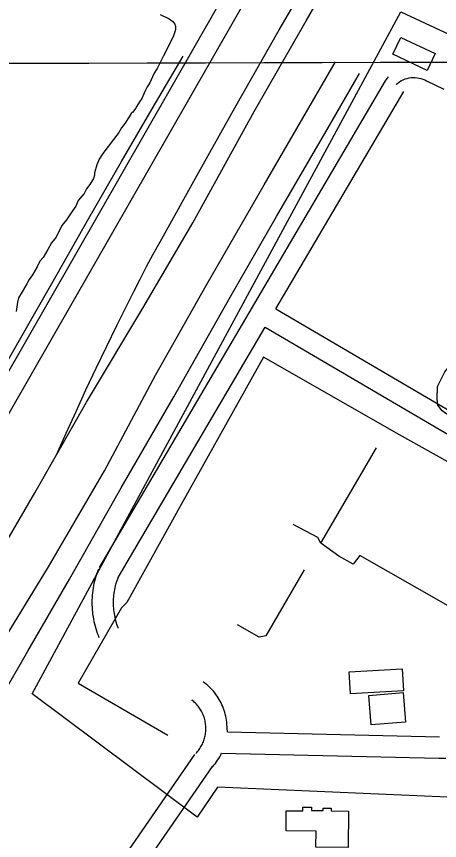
# Model space of a CAD drawing. Extents: x 3355677 to 3393573, y 612928 to 638357.
# Drawn here: x 3374580 to 3375176, y 623312 to 624475 of the extents above; entities that cross this region are included whole.
import ezdxf

# ---------------------------------------------------------------- set-up
doc = ezdxf.new("R2010")
doc.units = 0
for name, color, linetype in [('V-BLDG-OTLN', 7, 'Continuous'), ('V-GRID-MAJR', 7, 'Continuous'), ('V-RAIL-TRAK', 7, 'Continuous'), ('V-ROAD-CNTR', 7, 'Continuous'), ('V-SITE-OTLN', 7, 'Continuous'), ('V-SITE-VEGE', 7, 'Continuous'), ('V-TOPO-SHOR', 7, 'Continuous'), ('V-UTIL-LINE', 7, 'Continuous')]:
    doc.layers.add(name, color=color, linetype=linetype)

msp = doc.modelspace()

# ---------------------------------------------------------------- linework, layer by layer
at = {"layer": 'V-BLDG-OTLN'}
for points in [[(3375121.580057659, 624445.0942374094), (3375169.7826672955, 624422.410656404), (3375158.5372659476, 624398.514178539), (3375110.334656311, 624421.1977595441)], [(3375048.556, 623550.158), (3375123.3340000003, 623554.659), (3375125.2, 623523.653), (3375050.423, 623519.149)], [(3375076.335, 623517.0700000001), (3375124.756, 623520.949), (3375128.077, 623479.477), (3375079.657, 623475.598)], [(3375047.163, 623302.628), (3375001.806, 623303.042), (3375002.011, 623325.505), (3374959.679, 623325.892), (3374959.9390000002, 623354.402), (3374983.2630000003, 623354.189), (3374983.31, 623359.372), (3374995.406, 623359.262), (3374995.367, 623354.943), (3375012.214, 623354.789), (3375012.247, 623358.246), (3375023.478, 623358.144), (3375023.441, 623354.254), (3375047.632, 623354.033)]]:
    msp.add_lwpolyline(points, close=True, dxfattribs=at)
at = {"layer": 'V-GRID-MAJR'}
msp.add_spline([(3359794.3370000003, 624373.309), (3365058.395, 624385.176), (3370322.451, 624397.809), (3375586.505, 624411.208), (3380850.557, 624425.373), (3386114.607, 624440.303), (3391378.654, 624455.998), (3391378.6550000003, 624455.998)], degree=3, dxfattribs=at)
at = {"layer": 'V-RAIL-TRAK'}
for points in [[(3374636.181, 623856.479), (3374649.773, 623887.107), (3374663.6010000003, 623917.633), (3374677.659, 623948.054), (3374691.946, 623978.366), (3374706.4620000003, 624008.5700000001), (3374721.205, 624038.661), (3374736.176, 624068.642), (3374744.919, 624086.468), (3374753.893, 624104.181), (3374763.093, 624121.775), (3374772.522, 624139.2490000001), (3374782.176, 624156.599), (3374836.745, 624254.971), (3374887.612, 624345.71), (3374949.955, 624455.714), (3375013.498, 624564.495), (3375074.199, 624671.6900000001), (3375128.3170000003, 624764.818), (3375182.47, 624861.984), (3375237.404, 624955.9130000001), (3375312.43, 625085.1730000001), (3375368.167, 625178.691), (3375405.915, 625246.9500000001)], [(3374552.204, 623711.927), (3374605.4930000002, 623802.644), (3374636.181, 623856.479), (3374678.492, 623930.711), (3374757.989, 624063.157), (3374828.4960000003, 624183.58), (3374914.674, 624340.581), (3374988.072, 624468.2390000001), (3375064.751, 624601.519), (3375136.517, 624727.174), (3375214.02, 624862.062), (3375277.19, 624974.478), (3375339.103, 625081.6630000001), (3375386.6580000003, 625163.148)], [(3374467.8680000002, 623436.602), (3374524.026, 623532.135), (3374554.361, 623583.917), (3374624.812, 623698.286), (3374703.5270000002, 623833.564), (3374775.7830000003, 623968.4990000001), (3374847.157, 624095.368), (3374928.756, 624237.078), (3375029.2060000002, 624410.4940000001)], [(3374551.6210000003, 623962.297), (3374636.918, 624111.236), (3374681.21, 624189.122), (3374727.5500000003, 624270.214), (3374771.005, 624344.477), (3374814.86, 624418.731)], [(3374321.593, 623177.764), (3374326.507, 623186.138), (3374331.602, 623194.406), (3374341.918, 623208.361), (3374352.436, 623222.165), (3374363.156, 623235.812), (3374432.495, 623327.868), (3374487.25, 623402.427), (3374547.015, 623495.104), (3374595.804, 623579.403), (3374654.4390000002, 623680.966), (3374727.446, 623809.84), (3374801.659, 623938.299), (3374880.824, 624078.818), (3374946.428, 624192.425), (3375017.7660000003, 624315.262), (3375063.2770000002, 624393.9400000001)]]:
    msp.add_lwpolyline(points, dxfattribs=at)
at = {"layer": 'V-ROAD-CNTR'}
for points in [[(3373932.36, 622864.064), (3374154.662, 623251.952), (3375303.0130000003, 625257.143)], [(3373958.3880000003, 622849.1460000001), (3374180.6920000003, 623237.04), (3375329.126, 625242.373)], [(3374696.6040000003, 623697.654), (3375099.755, 624383.774), (3375104.275974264, 624389.3277127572)], [(3375114.7726484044, 624378.5509148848), (3375115.525, 624379.268), (3375117.717, 624381.058), (3375120.041, 624382.674), (3375122.482, 624384.103), (3375125.026, 624385.345), (3375127.6580000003, 624386.383), (3375130.361, 624387.216), (3375133.122, 624387.839), (3375135.921, 624388.2490000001), (3375138.745, 624388.441), (3375141.576, 624388.415), (3375144.396, 624388.171), (3375147.187, 624387.71), (3375149.936, 624387.036), (3375152.625, 624386.154), (3375155.238, 624385.066), (3375157.759, 624383.782), (3375182.046, 624371.779)], [(3374945.52, 624062.064), (3375125.6210000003, 624368.576)], [(3374945.52, 624062.064), (3375411.1890000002, 623789.223)], [(3374723.062, 623683.464), (3374930.322, 624036.198)], [(3374930.322, 624036.199), (3375396.088, 623763.3)], [(3374696.295, 623598.383), (3374695.096, 623601.373), (3374693.907, 623604.58), (3374692.806, 623607.8150000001), (3374691.789, 623611.078), (3374690.858, 623614.371), (3374690.0160000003, 623617.684), (3374689.262, 623621.0160000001), (3374688.596, 623624.37), (3374688.018, 623627.742), (3374687.532, 623631.126), (3374687.134, 623634.519), (3374686.826, 623637.925), (3374686.609, 623641.336), (3374686.481, 623644.753), (3374686.4450000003, 623648.174), (3374686.4990000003, 623651.589), (3374686.643, 623655.006), (3374686.878, 623658.4180000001), (3374687.203, 623661.821), (3374687.6180000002, 623665.214), (3374688.122, 623668.593), (3374688.715, 623671.962), (3374689.399, 623675.314), (3374690.17, 623678.642), (3374691.029, 623681.952), (3374691.977, 623685.238), (3374693.009, 623688.496), (3374694.128, 623691.726), (3374695.304, 623694.852), (3374695.5840000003, 623695.561)], [(3374723.169, 623611.968), (3374723.088, 623612.171), (3374722.177, 623614.63), (3374721.33, 623617.115), (3374720.549, 623619.622), (3374719.836, 623622.145), (3374719.19, 623624.6900000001), (3374718.61, 623627.252), (3374718.098, 623629.826), (3374717.656, 623632.41), (3374717.282, 623635.008), (3374716.9760000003, 623637.617), (3374716.74, 623640.229), (3374716.573, 623642.85), (3374716.475, 623645.473), (3374716.447, 623648.094), (3374716.489, 623650.721), (3374716.599, 623653.3420000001), (3374716.7800000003, 623655.96), (3374717.029, 623658.573), (3374717.348, 623661.178), (3374717.736, 623663.777), (3374718.191, 623666.36), (3374718.715, 623668.928), (3374719.308, 623671.488), (3374719.967, 623674.028), (3374720.693, 623676.55), (3374721.487, 623679.052), (3374722.346, 623681.532), (3374723.298, 623684.062), (3374723.062, 623683.464)], [(3374877.115, 623465.574), (3374876.429, 623476.7390000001), (3374876.159, 623479.5430000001), (3374875.791, 623482.335), (3374875.326, 623485.1140000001), (3374874.764, 623487.876), (3374874.107, 623490.615), (3374873.3540000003, 623493.333), (3374872.506, 623496.022), (3374871.5670000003, 623498.675), (3374870.536, 623501.296), (3374869.412, 623503.883), (3374868.2, 623506.425), (3374866.9020000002, 623508.9230000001), (3374865.514, 623511.379), (3374864.042, 623513.784), (3374862.488, 623516.133), (3374860.855, 623518.426), (3374859.139, 623520.666), (3374857.348, 623522.84), (3374855.485, 623524.949), (3374853.546, 623526.996), (3374851.538, 623528.973), (3374849.463, 623530.879), (3374847.319, 623532.713), (3374845.221, 623534.384), (3374842.923, 623536.1510000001)], [(3374832.58, 623435.248), (3374833.955, 623436.752), (3374835.103, 623438.099), (3374836.203, 623439.485), (3374837.256, 623440.912), (3374838.259, 623442.3740000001), (3374839.2090000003, 623443.8690000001), (3374840.107, 623445.3960000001), (3374840.952, 623446.956), (3374841.742, 623448.542), (3374842.474, 623450.152), (3374843.15, 623451.789), (3374843.77, 623453.452), (3374844.332, 623455.134), (3374844.8340000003, 623456.831), (3374845.276, 623458.544), (3374845.659, 623460.278), (3374845.982, 623462.0210000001), (3374846.242, 623463.7710000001), (3374846.4420000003, 623465.531), (3374846.5810000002, 623467.299), (3374846.6580000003, 623469.069), (3374846.6720000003, 623470.84), (3374846.626, 623472.611), (3374846.517, 623474.379), (3374846.347, 623476.143), (3374846.115, 623477.9010000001), (3374845.824, 623479.648), (3374845.47, 623481.384), (3374845.057, 623483.109), (3374844.5840000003, 623484.813), (3374844.052, 623486.502), (3374843.4590000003, 623488.175), (3374842.81, 623489.826), (3374842.106, 623491.447), (3374841.342, 623493.049), (3374840.524, 623494.623), (3374839.654, 623496.1630000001), (3374838.73, 623497.672), (3374837.752, 623499.1510000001), (3374836.723, 623500.596), (3374835.647, 623502), (3374834.52, 623503.368), (3374833.345, 623504.699), (3374832.128, 623505.984), (3374830.864, 623507.227), (3374829.559, 623508.425), (3374828.215, 623509.5750000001), (3374826.723, 623510.764), (3374828.727, 623509.205)], [(3374877.115, 623465.574), (3375175.974, 623458.5920000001)], [(3374307.856, 622637.582), (3374436.361, 622862.25), (3374831.3140000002, 623433.658)], [(3374854.7260000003, 623415.01), (3374856.447, 623416.894), (3374858.2770000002, 623419.039), (3374860.029, 623421.2490000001), (3374861.702, 623423.514), (3374863.295, 623425.838), (3374864.807, 623428.215), (3374866.235, 623430.6460000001), (3374867.576, 623433.12), (3374868.8880000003, 623435.758)], [(3374868.8880000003, 623435.758), (3375175.274, 623428.6)], [(3375175.062, 623428.607), (3375177.86, 623428.502), (3375180.89, 623428.484), (3375183.918, 623428.56), (3375184.835026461, 623428.6115013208)], [(3374431.515, 622793.353), (3374461.767, 622846.2440000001), (3374855.992, 623416.6)]]:
    msp.add_lwpolyline(points, dxfattribs=at)
at = {"layer": 'V-SITE-OTLN'}
msp.add_lwpolyline([(3374601.75, 623519.4010000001), (3375121.501, 624481.273), (3375510.187, 624300.305), (3375638.2770000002, 624493.596), (3375704.7120000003, 624463.181), (3375773.808, 624569.005), (3376094.4450000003, 624397.174), (3375796.741, 623815.095), (3375908.245, 623745.947), (3375838.719, 623593.287), (3375707.45, 623673.97), (3375729.116, 623714.934), (3375672.329, 623746.307), (3375416.376, 623315.152), (3375279.838, 623321.599), (3375230.617, 623371.726), (3374863.1380000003, 623387.852), (3374834.364, 623345.53)], close=True, dxfattribs=at)
at = {"layer": 'V-SITE-VEGE'}
for points in [[(3374782.377, 624477.496), (3374794.978, 624471.047), (3374800.219, 624467.31), (3374802.822, 624463.593), (3374803.8540000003, 624460.946), (3374803.811, 624456.197), (3374802.724, 624453.0430000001), (3374800.5470000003, 624445.679), (3374797.332, 624439.905), (3374793.563, 624431.498), (3374787.1180000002, 624418.897), (3374784.437, 624414.174), (3374780.1410000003, 624405.773), (3374777.986, 624401.045), (3374773.7120000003, 624394.753), (3374771.551, 624389.498), (3374767.781, 624381.093), (3374764.037, 624375.324), (3374761.893, 624371.65), (3374759.734, 624366.394), (3374756.505, 624359.0380000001), (3374753.295, 624354.319), (3374749.546, 624348.024), (3374747.4050000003, 624344.88), (3374743.666, 624339.637), (3374741.536, 624337.546), (3374738.329, 624332.828), (3374732.437, 624323.386), (3374727.636, 624317.627), (3374723.884, 624310.804)], [(3374723.884, 624310.804), (3374701.413, 624281.3960000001), (3374696.472, 624273.3250000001), (3374693.1520000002, 624265.242), (3374689.801, 624253.91), (3374689.773, 624250.664), (3374688.106, 624245.81), (3374683.162, 624237.7390000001), (3374678.234, 624231.29), (3374674.929, 624224.828), (3374666.724, 624215.166), (3374663.403, 624207.081), (3374658.477, 624200.633), (3374650.244, 624187.723), (3374643.678, 624179.6680000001), (3374635.417, 624163.511), (3374628.8510000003, 624155.457), (3374623.8910000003, 624145.763), (3374617.296, 624134.46), (3374612.383, 624129.637), (3374609.063, 624121.554), (3374602.468, 624110.2490000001), (3374597.541, 624103.804), (3374594.236, 624097.34), (3374587.639, 624086.04), (3374582.6950000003, 624077.968), (3374581.014, 624071.491), (3374579.273, 624058.523)]]:
    msp.add_lwpolyline(points, dxfattribs=at)
at = {"layer": 'V-TOPO-SHOR'}
msp.add_lwpolyline([(3375222.318, 623893.542), (3375194.379, 623907.833), (3375179.6380000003, 623918.392), (3375173.697, 623926.466), (3375172.574, 623935.299), (3375173.133, 623952.535), (3375183.748, 623973.289), (3375208.078, 624003.143), (3375225.867, 624019.019), (3375238.815, 624031.733), (3375248.103, 624038.866)], dxfattribs=at)
at = {"layer": 'V-UTIL-LINE'}
for points in [[(3375481.353, 623684.0210000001), (3375390.656, 623734.0970000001), (3375376.465, 623741.138), (3375119.863, 623884.312), (3374927.756, 623994.066), (3374814.008, 623790.331), (3374735.382, 623648.054), (3374727.54, 623640.782), (3374666.52, 623534.2000000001), (3374792.861, 623460.904)], [(3375265.7006539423, 623599.1282363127), (3375063.7013950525, 623714.4106416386), (3375054.5196105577, 623702.168262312), (3375034.115645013, 623713.3904433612), (3375008.610688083, 623731.7540123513), (3375087.1659554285, 623866.4201849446)], [(3375008.610688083, 623731.7540123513), (3375004.5298949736, 623739.9155985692), (3374969.8431535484, 623758.2791675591)], [(3374985.1461277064, 623694.006676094), (3374931.075619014, 623601.1686328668), (3374921.8938345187, 623599.1282363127), (3374891.287886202, 623616.4716070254)]]:
    msp.add_lwpolyline(points, dxfattribs=at)

doc.saveas('drawing.dxf')
